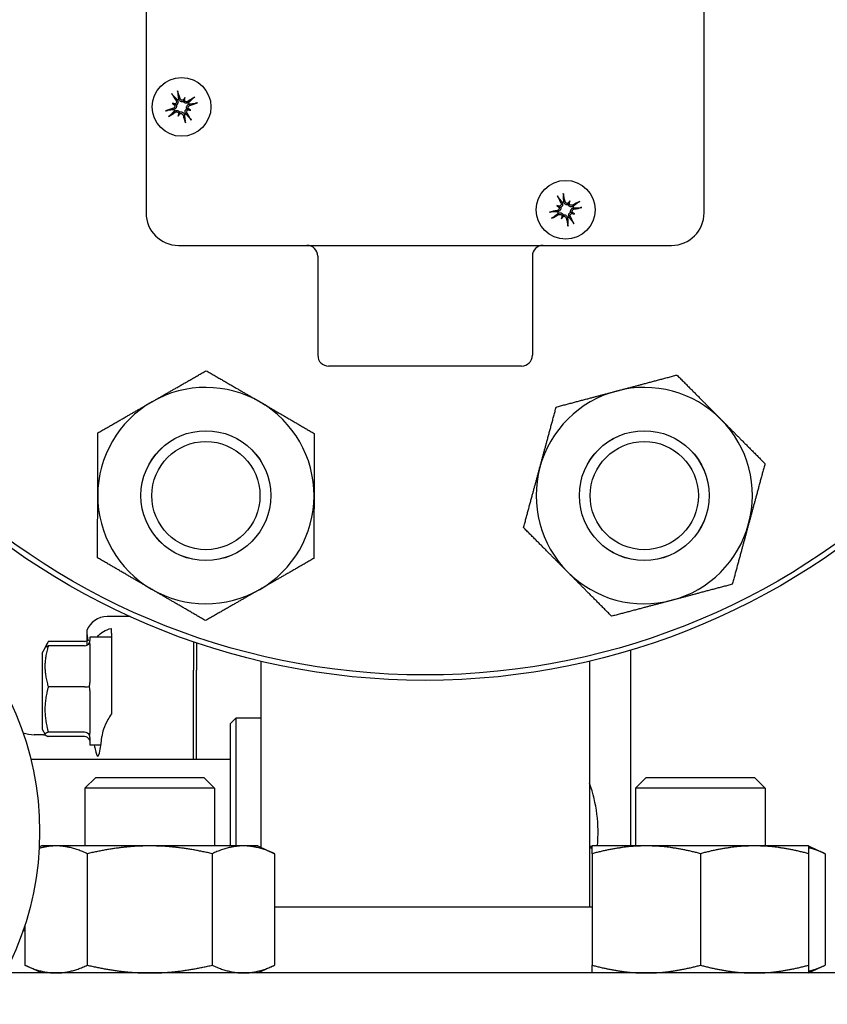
# Model space of a CAD drawing. Header units: inches. Extents: x 18 to 846, y -67 to 561.
# Tile 352 of 656: x 324.64 to 329.31, y 534.69 to 540.38. Entities that reach past the tile are written whole.
import ezdxf

# ---------------------------------------------------------------- set-up
doc = ezdxf.new("R2010")
doc.units = ezdxf.units.IN
doc.header["$LTSCALE"] = 24
doc.header["$MEASUREMENT"] = 0
doc.layers.add('Dimension (ANSI)', color=7, linetype='Continuous', lineweight=25)
doc.layers.add('Visible (ANSI)', color=7, linetype='Continuous', lineweight=30)
doc.styles.add('Note Text (ANSI)', font='tahoma.ttf')
doc.dimstyles.new('SB Fraction-16 (ANSI)', dxfattribs={"dimscale": 24, "dimtxt": 0.125, "dimasz": 0.098425, "dimexe": 0.125, "dimexo": 0.0625, "dimgap": 0.031496, "dimtad": 0, "dimtih": 1, "dimtoh": 1, "dimdec": 4, "dimrnd": 1e-08, "dimzin": 0, "dimdsep": 46, "dimlunit": 5, "dimtxsty": 'Note Text (ANSI)', "dimcen": 0.09, "dimdle": 0.393701, "dimclrd": 256, "dimclre": 256, "dimclrt": 256, "dimadec": 0, "dimazin": 3, "dimtfac": 0.96, "dimtofl": 0, "dimtmove": 0, "dimatfit": 3, "dimfxl": 1, "dimfrac": 2, "dimtolj": 1, "dimtzin": 12, "dimlwd": -1, "dimlwe": -1, "dimarcsym": 0})

# ---------------------------------------------------------------- blocks, each defined once
blk = doc.blocks.new('*D18')
at = {"layer": 'Defpoints', "color": 0, "transparency": 16777216}
for p in [(331.6784, 544.0067), (242.8595, 406.0067), (331.6784, 406.0067)]:
    blk.add_point(p, dxfattribs=at)
at = {"layer": 'Dimension (ANSI)', "transparency": 16777216}
for p, q in [((330.1784, 544.0067), (239.8595, 544.0067)), ((242.8595, 541.6445), (242.8595, 486.3311)), ((242.8595, 408.3689), (242.8595, 481.6823)), ((330.1784, 406.0067), (239.8595, 406.0067))]:
    blk.add_line(p, q, dxfattribs=at)
for points in [[(242.4658, 541.6445), (243.2532, 541.6445), (242.8595, 544.0067)], [(242.4658, 408.3689), (243.2532, 408.3689), (242.8595, 406.0067)]]:
    blk.add_solid(points, dxfattribs=at)
at = {"layer": 'Dimension (ANSI)', "transparency": 16777216, "insert": (239.783, 485.5752), "char_height": 3, "attachment_point": 1, "style": 'Note Text (ANSI)'}
blk.add_mtext('\\A1;138', dxfattribs=at)

msp = doc.modelspace()

# ---------------------------------------------------------------- linework, layer by layer
at = {"layer": 'Visible (ANSI)'}
for p, q in [((325.37439, 542.11099), (325.37439, 539.26099)), ((328.59939, 539.26099), (328.59939, 542.11099)), ((325.59469, 539.91599), (325.59021, 539.90338)), ((325.59874, 539.92739), (325.59469, 539.91599)), ((325.5257, 539.89263), (325.53709, 539.88859)), ((325.53709, 539.88859), (325.54971, 539.88411)), ((325.5645, 539.83099), (325.56898, 539.8436)), ((325.6221, 539.8584), (325.60948, 539.86288)), ((325.63349, 539.85435), (325.6221, 539.8584)), ((325.56045, 539.81959), (325.5645, 539.83099)), ((327.82396, 539.33035), (327.81877, 539.31943)), ((327.74774, 539.30327), (327.75866, 539.29808)), ((327.75866, 539.29808), (327.77075, 539.29233)), ((327.81877, 539.31943), (327.81301, 539.30734)), ((327.77481, 539.22705), (327.78001, 539.23797)), ((327.78001, 539.23797), (327.78576, 539.25006)), ((327.84012, 539.25932), (327.82803, 539.26507)), ((327.85104, 539.25413), (327.84012, 539.25932)), ((325.56189, 539.07349), (328.41189, 539.07349)), ((326.36689, 539.01099), (326.36689, 538.43849)), ((327.60689, 539.01099), (327.60689, 538.43849)), ((327.54439, 538.37599), (326.42939, 538.37599)), ((325.28213, 536.92974), (325.14891, 536.92974)), ((325.03203, 536.84827), (325.03203, 536.76353)), ((325.17439, 536.83408), (325.17439, 536.86128)), ((325.17439, 536.83408), (325.17439, 536.78001)), ((324.79049, 536.74945), (324.80293, 536.77434)), ((325.01814, 536.78607), (324.80935, 536.78607)), ((325.04939, 536.81099), (325.04939, 536.79054)), ((325.17439, 536.81099), (325.04939, 536.81099)), ((325.04939, 536.77139), (325.04939, 536.54823)), ((325.64939, 536.78385), (325.64939, 536.6207)), ((325.66501, 536.77853), (325.66501, 536.6207)), ((324.77439, 536.71724), (324.79049, 536.74945)), ((324.77439, 536.71724), (324.77439, 536.27974)), ((325.01814, 536.76012), (324.80935, 536.76012)), ((325.17439, 536.76457), (325.17439, 536.61855)), ((328.17439, 536.73562), (328.17439, 535.60499)), ((326.03689, 536.67188), (326.03689, 535.59753)), ((327.93689, 536.67188), (327.93689, 535.25099)), ((325.64939, 536.10599), (325.64939, 536.6207)), ((325.66501, 536.10599), (325.66501, 536.6207)), ((325.01814, 536.52365), (324.80935, 536.52365)), ((325.04939, 536.50308), (325.04939, 536.25618)), ((325.86189, 536.31099), (325.89314, 536.34224)), ((325.89314, 536.34224), (325.89314, 535.60499)), ((326.03689, 536.34224), (325.89314, 536.34224)), ((324.77439, 536.27974), (324.79049, 536.24754)), ((325.01814, 536.26202), (324.80935, 536.26202)), ((325.86189, 535.60499), (325.86189, 536.31099)), ((324.78203, 536.24682), (324.72862, 536.24682)), ((324.79049, 536.24754), (324.79077, 536.24697)), ((325.01814, 536.23686), (324.80935, 536.23686)), ((325.04939, 536.23018), (325.04939, 536.18599)), ((325.11361, 536.18599), (325.04939, 536.18599)), ((324.70833, 536.10599), (325.86189, 536.10599)), ((325.0834, 536.00099), (325.0209, 535.93849)), ((325.0834, 536.00099), (325.7084, 536.00099)), ((325.7084, 536.00099), (325.7709, 535.93849)), ((328.26538, 536.00099), (328.20288, 535.93849)), ((328.26538, 536.00099), (328.89038, 536.00099)), ((328.89038, 536.00099), (328.95288, 535.93849)), ((325.7709, 535.93849), (325.0209, 535.93849)), ((325.0209, 535.93849), (325.0209, 535.60499)), ((325.7709, 535.93849), (325.7709, 535.60499)), ((328.95288, 535.93849), (328.20288, 535.93849)), ((328.20288, 535.93849), (328.20288, 535.60499)), ((328.95288, 535.93849), (328.95288, 535.60499)), ((324.7709, 535.60499), (324.75718, 535.5986)), ((324.85463, 535.60499), (324.7709, 535.60499)), ((325.3959, 535.60499), (324.85463, 535.60499)), ((325.93716, 535.60499), (325.3959, 535.60499)), ((326.0209, 535.60499), (325.93716, 535.60499)), ((326.0209, 535.60499), (326.11759, 535.55991)), ((327.95288, 535.60499), (327.93689, 535.59753)), ((328.26538, 535.60499), (327.95288, 535.60499)), ((328.89038, 535.60499), (328.26538, 535.60499)), ((329.20288, 535.60499), (328.89038, 535.60499)), ((329.20288, 535.60499), (329.29957, 535.55991)), ((325.03505, 535.55991), (325.03505, 534.91608)), ((325.75674, 535.55991), (325.75674, 534.91608)), ((326.11759, 535.55991), (326.11759, 534.91608)), ((327.95288, 535.55991), (327.95288, 534.91608)), ((328.57788, 535.55991), (328.57788, 534.91608)), ((329.20288, 535.55991), (329.20288, 534.91608)), ((329.29957, 535.55991), (329.29957, 534.91608)), ((327.95288, 535.25099), (326.11759, 535.25099)), ((324.67421, 535.14704), (324.67421, 534.91608)), ((324.7709, 534.87099), (324.67421, 534.91608)), ((326.0209, 534.87099), (326.11759, 534.91608)), ((329.20288, 534.87099), (329.29957, 534.91608)), ((330.04689, 534.87099), (324.55783, 534.87099))]:
    msp.add_line(p, q, dxfattribs=at)
for centre, radius in [((326.98689, 540.68599), 4.125), ((326.98689, 540.68599), 4.09375), ((325.5796, 539.87349), 0.17), ((327.79939, 539.2787), 0.17), ((325.72021, 537.62795), 0.37513), ((325.72021, 537.62795), 0.375), ((328.25357, 537.62795), 0.37513), ((328.25357, 537.62795), 0.375), ((325.72021, 537.62795), 0.3125), ((328.25357, 537.62795), 0.3125), ((323.00939, 535.68636), 1.75)]:
    msp.add_circle(centre, radius, dxfattribs=at)
for centre, radius, start, end in [((325.5796, 539.87349), 0.04718, 109.78883, 121.10698), ((325.5796, 539.87349), 0.04718, 19.78883, 31.10698), ((325.5796, 539.87349), 0.04718, 199.78883, 211.10698), ((325.5796, 539.87349), 0.04718, 289.78883, 301.10698), ((327.79939, 539.2787), 0.04718, 103.89552, 115.21367), ((327.79939, 539.2787), 0.04718, 13.89552, 25.21367), ((325.56189, 539.26099), 0.1875, 180, 270), ((327.79939, 539.2787), 0.04718, 193.89552, 205.21367), ((327.79939, 539.2787), 0.04718, 283.89552, 295.21367), ((328.41189, 539.26099), 0.1875, 270, 0), ((326.30439, 539.01099), 0.0625, 0, 90), ((327.66939, 539.01099), 0.0625, 90, 180), ((326.42939, 538.43849), 0.0625, 180, 270), ((327.54439, 538.43849), 0.0625, 270, 0), ((325.72021, 537.62795), 0.625, 59.83678, 119.83678), ((328.25357, 537.62795), 0.625, 44.83678, 104.83678), ((328.25357, 537.62795), 0.625, 104.83678, 164.83678), ((325.72021, 537.62795), 0.625, 119.83678, 179.83678), ((325.72021, 537.62795), 0.625, 359.83678, 59.83678), ((328.25357, 537.62795), 0.625, 344.83678, 44.83678), ((328.25357, 537.62795), 0.625, 164.83678, 224.83678), ((325.72021, 537.62795), 0.625, 179.83678, 239.83678), ((325.72021, 537.62795), 0.625, 299.83678, 359.83678), ((328.25357, 537.62795), 0.625, 284.83678, 344.83678), ((328.25357, 537.62795), 0.625, 224.83678, 284.83678), ((325.72021, 537.62795), 0.625, 239.83678, 299.83678), ((324.72862, 536.43432), 0.1875, 249.57125, 270), ((324.78203, 536.49682), 0.25, 270, 272.01441), ((327.17439, 535.68599), 0.8125, 354.27855, 20.20522), ((324.72862, 534.93767), 0.1875, 106.87059, 110.52326)]:
    msp.add_arc(centre, radius, start, end, dxfattribs=at)
for centre, major_axis, ratio, start_param, end_param in [((325.56719, 539.86972), (-0.06417, 0.21108), 0.0871557, 4.9309758, 5.1561882), ((325.59035, 539.88074), (0.12333, -0.18293), 0.0871557, 4.2685898, 4.4938021), ((325.65848, 539.83518), (0.08581, 0.1767), 0.5, 1.2772189, 1.3695882), ((325.58573, 539.92406), (-0.01086, 0.00527), 0.9884519, 2.2984564, 2.8577617), ((325.60673, 539.9166), (-0.01175, 0.00276), 0.9884519, 0.283831, 0.8431362), ((325.49422, 539.89352), (-0.04486, -0.19125), 0.5, 1.7720045, 1.8643738), ((325.58684, 539.86274), (-0.18293, -0.12333), 0.0871557, 4.2685898, 4.4938021), ((325.57583, 539.8859), (0.21108, 0.06417), 0.0871557, 4.9309758, 5.1561882), ((325.58337, 539.86109), (-0.21108, -0.06417), 0.0871557, 4.9309758, 5.1561882), ((325.57235, 539.88424), (0.18293, 0.12333), 0.0871557, 4.2685898, 4.4938021), ((325.55957, 539.78812), (0.19125, -0.04486), 0.5, 1.7720045, 1.8643738), ((325.6179, 539.95237), (-0.1767, 0.08581), 0.5, 1.2772189, 1.3695882), ((325.53649, 539.90063), (-0.00276, -0.01175), 0.9884519, 0.283831, 0.8431362), ((325.52903, 539.87962), (-0.00527, -0.01086), 0.9884519, 2.2984564, 2.8577617), ((325.6227, 539.84636), (0.00276, 0.01175), 0.9884519, 0.283831, 0.8431362), ((325.59962, 539.95886), (-0.19125, 0.04486), 0.5, 1.7720045, 1.8643738), ((325.63016, 539.86736), (0.00527, 0.01086), 0.9884519, 2.2984564, 2.8577617), ((325.54129, 539.79461), (0.1767, -0.08581), 0.5, 1.2772189, 1.3695882), ((325.66497, 539.85346), (0.04486, 0.19125), 0.5, 1.7720045, 1.8643738), ((325.50071, 539.9118), (-0.08581, -0.1767), 0.5, 1.2772189, 1.3695882), ((325.55246, 539.83038), (0.01175, -0.00276), 0.9884519, 0.283831, 0.8431362), ((325.57346, 539.82292), (0.01086, -0.00527), 0.9884519, 2.2984564, 2.8577617), ((325.592, 539.87726), (0.06417, -0.21108), 0.0871557, 4.9309758, 5.1561882), ((325.56885, 539.86624), (-0.12333, 0.18293), 0.0871557, 4.2685898, 4.4938021), ((327.81082, 539.28481), (0.10389, -0.19462), 0.0871557, 4.2685898, 4.4938021), ((327.78666, 539.27622), (-0.04215, 0.21655), 0.0871557, 4.9309758, 5.1561882), ((327.87392, 539.2325), (0.1035, 0.16696), 0.5, 1.2772189, 1.3695882), ((327.71652, 539.30739), (-0.06426, -0.18563), 0.5, 1.7720045, 1.8643738), ((327.80549, 539.26726), (-0.19462, -0.10389), 0.0871557, 4.2685898, 4.4938021), ((327.80186, 539.26597), (-0.21655, -0.04215), 0.0871557, 4.9309758, 5.1561882), ((327.7707, 539.19583), (0.18563, -0.06426), 0.5, 1.7720045, 1.8643738), ((327.84559, 539.35323), (-0.16696, 0.1035), 0.5, 1.2772189, 1.3695882), ((327.75929, 539.31012), (-0.00395, -0.0114), 0.9884519, 0.283831, 0.8431362), ((327.74972, 539.28999), (-0.00636, -0.01026), 0.9884519, 2.2984564, 2.8577617), ((327.81068, 539.32837), (-0.01026, 0.00636), 0.9884519, 2.2984564, 2.8577617), ((327.83081, 539.31879), (-0.0114, 0.00395), 0.9884519, 0.283831, 0.8431362), ((327.79691, 539.29143), (0.21655, 0.04215), 0.0871557, 4.9309758, 5.1561882), ((327.79328, 539.29014), (0.19462, 0.10389), 0.0871557, 4.2685898, 4.4938021), ((327.88225, 539.25001), (0.06426, 0.18563), 0.5, 1.7720045, 1.8643738), ((327.72486, 539.3249), (-0.1035, -0.16696), 0.5, 1.2772189, 1.3695882), ((327.76797, 539.23861), (0.0114, -0.00395), 0.9884519, 0.283831, 0.8431362), ((327.7881, 539.22903), (0.01026, -0.00636), 0.9884519, 2.2984564, 2.8577617), ((327.81211, 539.28118), (0.04215, -0.21655), 0.0871557, 4.9309758, 5.1561882), ((327.78795, 539.27259), (-0.10389, 0.19462), 0.0871557, 4.2685898, 4.4938021), ((327.83948, 539.24728), (0.00395, 0.0114), 0.9884519, 0.283831, 0.8431362), ((327.82807, 539.36157), (-0.18563, 0.06426), 0.5, 1.7720045, 1.8643738), ((327.84906, 539.26741), (0.00636, 0.01026), 0.9884519, 2.2984564, 2.8577617), ((327.75318, 539.20417), (0.16696, -0.1035), 0.5, 1.2772189, 1.3695882), ((325.14987, 536.80426), (-0.08906, 0.08906), 0.9924325, 5.5015852, 6.7140351), ((325.01814, 536.82202), (0, 0.03595), 0.8693335, 3.1415927, 3.6021747), ((325.01814, 536.79282), (0, -0.0327), 0.9555533, 0, 1.2241495), ((325.01814, 536.5268), (0.03125, 0), 0.1006388, 4.712389, 5.9365385), ((325.01814, 536.23246), (0.03125, 0), 0.9458753, 0.3466468, 1.5707963), ((325.01814, 536.20416), (0, 0.0327), 0.9555533, 5.0590358, 6.2831853), ((325.09547, 536.49849), (0, 0.375), 0.0874887, 2.6230455, 3.9395987)]:
    msp.add_ellipse(centre, major_axis=major_axis, ratio=ratio, start_param=start_param, end_param=end_param, dxfattribs=at)
for points, knots in [([(325.55626, 539.9654), (325.5563, 539.96528), (325.55634, 539.96516), (325.55669, 539.96415), (325.55705, 539.96302), (325.55764, 539.96108), (325.55797, 539.95994), (325.55845, 539.95813), (325.55868, 539.95715), (325.55895, 539.95587), (325.55905, 539.95532), (325.5591, 539.95492)], [0.022192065, 0.022192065, 0.022192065, 0.022192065, 0.023240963, 0.023240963, 0.030957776, 0.030957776, 0.038669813, 0.038669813, 0.046374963, 0.046374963, 0.052690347, 0.052690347, 0.052690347, 0.052690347]), ([(325.52933, 539.94076), (325.52906, 539.94105), (325.52869, 539.94147), (325.52787, 539.94248), (325.52726, 539.94329), (325.52616, 539.9448), (325.52547, 539.94577), (325.52434, 539.94745), (325.52369, 539.94845), (325.52313, 539.94936), (325.52306, 539.94946), (325.52299, 539.94958)], [0.070980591, 0.070980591, 0.070980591, 0.070980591, 0.077295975, 0.077295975, 0.085001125, 0.085001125, 0.092713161, 0.092713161, 0.100429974, 0.100429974, 0.101478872, 0.101478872, 0.101478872, 0.101478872]), ([(325.54804, 539.90991), (325.54894, 539.90851), (325.54964, 539.90683), (325.5503, 539.90332), (325.55027, 539.90148), (325.54959, 539.8982), (325.54892, 539.89654), (325.54697, 539.8936), (325.54569, 539.89234), (325.54401, 539.89118), (325.54367, 539.89097), (325.54333, 539.89078)], [0, 0, 0, 0, 0.013005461, 0.013005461, 0.026010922, 0.026010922, 0.038651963, 0.038651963, 0.051293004, 0.051293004, 0.054256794, 0.054256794, 0.054256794, 0.054256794]), ([(325.55522, 539.91389), (325.55549, 539.9135), (325.55574, 539.91311), (325.55699, 539.91103), (325.55785, 539.90905), (325.55893, 539.90489), (325.55915, 539.9027), (325.55899, 539.89889), (325.55867, 539.89696), (325.55746, 539.89321), (325.55656, 539.89138), (325.55444, 539.88825), (325.55308, 539.88673), (325.55096, 539.88498), (325.55034, 539.88452), (325.54971, 539.88411)], [0.221046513, 0.221046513, 0.221046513, 0.221046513, 0.225045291, 0.225045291, 0.24203012, 0.24203012, 0.259014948, 0.259014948, 0.273434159, 0.273434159, 0.28785337, 0.28785337, 0.302272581, 0.302272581, 0.307951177, 0.307951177, 0.307951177, 0.307951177]), ([(325.59021, 539.90338), (325.58949, 539.90315), (325.58874, 539.90296), (325.58605, 539.90242), (325.58401, 539.90232), (325.58024, 539.90265), (325.57826, 539.9031), (325.57458, 539.90453), (325.57289, 539.9055), (325.56983, 539.90778), (325.56827, 539.90933), (325.56571, 539.91279), (325.56472, 539.91471), (325.56405, 539.91656), (325.5639, 539.91699), (325.56375, 539.91744), (325.56362, 539.91789)], [-0.082905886, -0.082905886, -0.082905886, -0.082905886, -0.07722729, -0.07722729, -0.062808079, -0.062808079, -0.048388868, -0.048388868, -0.033969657, -0.033969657, -0.016984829, -0.016984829, 0, 0, 0, 0.003998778, 0.003998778, 0.003998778, 0.003998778]), ([(325.58906, 539.91254), (325.58773, 539.91202), (325.58624, 539.91169), (325.58298, 539.91153), (325.58121, 539.91181), (325.57806, 539.91291), (325.57649, 539.91381), (325.57384, 539.91614), (325.57276, 539.91758), (325.57172, 539.91965), (325.57145, 539.92029), (325.57124, 539.92095)], [0.028039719, 0.028039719, 0.028039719, 0.028039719, 0.038804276, 0.038804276, 0.051438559, 0.051438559, 0.064219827, 0.064219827, 0.077001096, 0.077001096, 0.082246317, 0.082246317, 0.082246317, 0.082246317]), ([(325.62, 539.89787), (325.61961, 539.8976), (325.61922, 539.89735), (325.61713, 539.89609), (325.61516, 539.89523), (325.61099, 539.89415), (325.6088, 539.89393), (325.60499, 539.8941), (325.60306, 539.89442), (325.59931, 539.89563), (325.59749, 539.89653), (325.59435, 539.89865), (325.59284, 539.90001), (325.59109, 539.90213), (325.59063, 539.90275), (325.59021, 539.90338)], [0.221046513, 0.221046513, 0.221046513, 0.221046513, 0.225045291, 0.225045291, 0.24203012, 0.24203012, 0.259014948, 0.259014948, 0.273434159, 0.273434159, 0.28785337, 0.28785337, 0.302272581, 0.302272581, 0.307951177, 0.307951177, 0.307951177, 0.307951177]), ([(325.61602, 539.90505), (325.61462, 539.90414), (325.61294, 539.90345), (325.60942, 539.90278), (325.60759, 539.90282), (325.60431, 539.9035), (325.60264, 539.90417), (325.59971, 539.90612), (325.59844, 539.9074), (325.59729, 539.90908), (325.59708, 539.90941), (325.59688, 539.90976)], [0, 0, 0, 0, 0.013005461, 0.013005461, 0.026010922, 0.026010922, 0.038651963, 0.038651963, 0.051293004, 0.051293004, 0.054256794, 0.054256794, 0.054256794, 0.054256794]), ([(325.64686, 539.92375), (325.64715, 539.92403), (325.64758, 539.9244), (325.64859, 539.92522), (325.64939, 539.92583), (325.6509, 539.92693), (325.65188, 539.92761), (325.65356, 539.92875), (325.65456, 539.92939), (325.65546, 539.92996), (325.65557, 539.93002), (325.65568, 539.93009)], [0.070980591, 0.070980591, 0.070980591, 0.070980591, 0.077295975, 0.077295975, 0.085001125, 0.085001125, 0.092713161, 0.092713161, 0.100429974, 0.100429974, 0.101478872, 0.101478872, 0.101478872, 0.101478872]), ([(325.67151, 539.89683), (325.67139, 539.89679), (325.67126, 539.89675), (325.67026, 539.8964), (325.66912, 539.89603), (325.66719, 539.89545), (325.66604, 539.89512), (325.66423, 539.89464), (325.66325, 539.8944), (325.66198, 539.89414), (325.66143, 539.89404), (325.66103, 539.89399)], [0.022192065, 0.022192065, 0.022192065, 0.022192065, 0.023240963, 0.023240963, 0.030957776, 0.030957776, 0.038669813, 0.038669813, 0.046374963, 0.046374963, 0.052690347, 0.052690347, 0.052690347, 0.052690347]), ([(325.48768, 539.85015), (325.48781, 539.85019), (325.48793, 539.85024), (325.48893, 539.85058), (325.49007, 539.85095), (325.49201, 539.85154), (325.49315, 539.85186), (325.49496, 539.85234), (325.49594, 539.85258), (325.49721, 539.85285), (325.49777, 539.85294), (325.49816, 539.85299)], [0.022192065, 0.022192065, 0.022192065, 0.022192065, 0.023240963, 0.023240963, 0.030957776, 0.030957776, 0.038669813, 0.038669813, 0.046374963, 0.046374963, 0.052690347, 0.052690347, 0.052690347, 0.052690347]), ([(325.54055, 539.88295), (325.54107, 539.88162), (325.5414, 539.88014), (325.54155, 539.87688), (325.54127, 539.8751), (325.54018, 539.87196), (325.53928, 539.87039), (325.53694, 539.86774), (325.53551, 539.86666), (325.53344, 539.86561), (325.5328, 539.86535), (325.53214, 539.86513)], [0.028039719, 0.028039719, 0.028039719, 0.028039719, 0.038804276, 0.038804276, 0.051438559, 0.051438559, 0.064219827, 0.064219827, 0.077001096, 0.077001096, 0.082246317, 0.082246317, 0.082246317, 0.082246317]), ([(325.54971, 539.88411), (325.54994, 539.88338), (325.55013, 539.88264), (325.55066, 539.87994), (325.55077, 539.87791), (325.55044, 539.87414), (325.54998, 539.87215), (325.54856, 539.86848), (325.54758, 539.86678), (325.54531, 539.86372), (325.54376, 539.86216), (325.5403, 539.85961), (325.53838, 539.85862), (325.53653, 539.85795), (325.53609, 539.85779), (325.53565, 539.85765), (325.5352, 539.85752)], [-0.082905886, -0.082905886, -0.082905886, -0.082905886, -0.07722729, -0.07722729, -0.062808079, -0.062808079, -0.048388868, -0.048388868, -0.033969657, -0.033969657, -0.016984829, -0.016984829, 0, 0, 0, 0.003998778, 0.003998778, 0.003998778, 0.003998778]), ([(325.5392, 539.84911), (325.53958, 539.84938), (325.53998, 539.84964), (325.54206, 539.85089), (325.54404, 539.85175), (325.5482, 539.85283), (325.55039, 539.85305), (325.5542, 539.85288), (325.55613, 539.85257), (325.55988, 539.85136), (325.56171, 539.85045), (325.56484, 539.84833), (325.56635, 539.84697), (325.56811, 539.84486), (325.56857, 539.84423), (325.56898, 539.8436)], [0.221046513, 0.221046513, 0.221046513, 0.221046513, 0.225045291, 0.225045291, 0.24203012, 0.24203012, 0.259014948, 0.259014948, 0.273434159, 0.273434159, 0.28785337, 0.28785337, 0.302272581, 0.302272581, 0.307951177, 0.307951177, 0.307951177, 0.307951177]), ([(325.54317, 539.84193), (325.54457, 539.84284), (325.54625, 539.84354), (325.54977, 539.8442), (325.5516, 539.84417), (325.55488, 539.84349), (325.55655, 539.84281), (325.55949, 539.84086), (325.56075, 539.83958), (325.56191, 539.8379), (325.56211, 539.83757), (325.56231, 539.83722)], [0, 0, 0, 0, 0.013005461, 0.013005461, 0.026010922, 0.026010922, 0.038651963, 0.038651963, 0.051293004, 0.051293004, 0.054256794, 0.054256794, 0.054256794, 0.054256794]), ([(325.56898, 539.8436), (325.5697, 539.84383), (325.57045, 539.84402), (325.57315, 539.84456), (325.57518, 539.84466), (325.57895, 539.84433), (325.58093, 539.84388), (325.58461, 539.84245), (325.5863, 539.84148), (325.58937, 539.83921), (325.59093, 539.83766), (325.59348, 539.83419), (325.59447, 539.83228), (325.59514, 539.83043), (325.5953, 539.82999), (325.59544, 539.82955), (325.59557, 539.82909)], [-0.082905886, -0.082905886, -0.082905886, -0.082905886, -0.07722729, -0.07722729, -0.062808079, -0.062808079, -0.048388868, -0.048388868, -0.033969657, -0.033969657, -0.016984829, -0.016984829, 0, 0, 0, 0.003998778, 0.003998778, 0.003998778, 0.003998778]), ([(325.60397, 539.83309), (325.60371, 539.83348), (325.60345, 539.83387), (325.6022, 539.83595), (325.60134, 539.83793), (325.60026, 539.8421), (325.60004, 539.84429), (325.60021, 539.8481), (325.60052, 539.85002), (325.60173, 539.85378), (325.60263, 539.8556), (325.60476, 539.85874), (325.60612, 539.86025), (325.60823, 539.862), (325.60885, 539.86246), (325.60948, 539.86288)], [0.221046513, 0.221046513, 0.221046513, 0.221046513, 0.225045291, 0.225045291, 0.24203012, 0.24203012, 0.259014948, 0.259014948, 0.273434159, 0.273434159, 0.28785337, 0.28785337, 0.302272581, 0.302272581, 0.307951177, 0.307951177, 0.307951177, 0.307951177]), ([(325.60948, 539.86288), (325.60926, 539.8636), (325.60906, 539.86435), (325.60853, 539.86704), (325.60843, 539.86907), (325.60876, 539.87284), (325.60921, 539.87483), (325.61064, 539.8785), (325.61161, 539.8802), (325.61388, 539.88326), (325.61543, 539.88482), (325.6189, 539.88737), (325.62081, 539.88837), (325.62266, 539.88903), (325.6231, 539.88919), (325.62354, 539.88934), (325.62399, 539.88947)], [-0.082905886, -0.082905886, -0.082905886, -0.082905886, -0.07722729, -0.07722729, -0.062808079, -0.062808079, -0.048388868, -0.048388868, -0.033969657, -0.033969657, -0.016984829, -0.016984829, 0, 0, 0, 0.003998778, 0.003998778, 0.003998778, 0.003998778]), ([(325.61115, 539.83707), (325.61025, 539.83847), (325.60955, 539.84015), (325.60889, 539.84366), (325.60892, 539.8455), (325.6096, 539.84878), (325.61027, 539.85045), (325.61223, 539.85338), (325.6135, 539.85465), (325.61519, 539.8558), (325.61552, 539.85601), (325.61587, 539.8562)], [0, 0, 0, 0, 0.013005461, 0.013005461, 0.026010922, 0.026010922, 0.038651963, 0.038651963, 0.051293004, 0.051293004, 0.054256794, 0.054256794, 0.054256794, 0.054256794]), ([(325.61864, 539.86403), (325.61812, 539.86536), (325.61779, 539.86685), (325.61764, 539.8701), (325.61792, 539.87188), (325.61902, 539.87502), (325.61991, 539.8766), (325.62225, 539.87925), (325.62368, 539.88033), (325.62575, 539.88137), (325.62639, 539.88163), (325.62706, 539.88185)], [0.028039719, 0.028039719, 0.028039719, 0.028039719, 0.038804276, 0.038804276, 0.051438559, 0.051438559, 0.064219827, 0.064219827, 0.077001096, 0.077001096, 0.082246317, 0.082246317, 0.082246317, 0.082246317]), ([(325.51233, 539.82323), (325.51204, 539.82295), (325.51162, 539.82258), (325.5106, 539.82176), (325.5098, 539.82115), (325.50829, 539.82005), (325.50731, 539.81937), (325.50563, 539.81824), (325.50463, 539.81759), (325.50373, 539.81703), (325.50362, 539.81696), (325.50351, 539.81689)], [0.070980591, 0.070980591, 0.070980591, 0.070980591, 0.077295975, 0.077295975, 0.085001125, 0.085001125, 0.092713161, 0.092713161, 0.100429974, 0.100429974, 0.101478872, 0.101478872, 0.101478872, 0.101478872]), ([(325.57013, 539.83444), (325.57147, 539.83497), (325.57295, 539.8353), (325.57621, 539.83545), (325.57799, 539.83517), (325.58113, 539.83407), (325.5827, 539.83317), (325.58535, 539.83084), (325.58643, 539.82941), (325.58747, 539.82734), (325.58774, 539.8267), (325.58796, 539.82603)], [0.028039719, 0.028039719, 0.028039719, 0.028039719, 0.038804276, 0.038804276, 0.051438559, 0.051438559, 0.064219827, 0.064219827, 0.077001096, 0.077001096, 0.082246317, 0.082246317, 0.082246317, 0.082246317]), ([(325.60294, 539.78158), (325.60289, 539.7817), (325.60285, 539.78182), (325.60251, 539.78283), (325.60214, 539.78396), (325.60155, 539.7859), (325.60122, 539.78705), (325.60075, 539.78885), (325.60051, 539.78983), (325.60024, 539.79111), (325.60014, 539.79166), (325.60009, 539.79206)], [0.022192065, 0.022192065, 0.022192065, 0.022192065, 0.023240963, 0.023240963, 0.030957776, 0.030957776, 0.038669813, 0.038669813, 0.046374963, 0.046374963, 0.052690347, 0.052690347, 0.052690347, 0.052690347]), ([(325.62986, 539.80622), (325.63014, 539.80593), (325.6305, 539.80551), (325.63132, 539.8045), (325.63194, 539.8037), (325.63304, 539.80218), (325.63372, 539.80121), (325.63485, 539.79953), (325.6355, 539.79853), (325.63606, 539.79763), (325.63613, 539.79752), (325.6362, 539.79741)], [0.070980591, 0.070980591, 0.070980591, 0.070980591, 0.077295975, 0.077295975, 0.085001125, 0.085001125, 0.092713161, 0.092713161, 0.100429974, 0.100429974, 0.101478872, 0.101478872, 0.101478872, 0.101478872]), ([(327.7563, 539.35077), (327.75605, 539.35109), (327.75573, 539.35155), (327.75502, 539.35264), (327.75449, 539.3535), (327.75355, 539.35512), (327.75297, 539.35616), (327.75202, 539.35794), (327.75148, 539.35901), (327.75101, 539.35996), (327.75095, 539.36008), (327.7509, 539.36019)], [0.070980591, 0.070980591, 0.070980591, 0.070980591, 0.077295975, 0.077295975, 0.085001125, 0.085001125, 0.092713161, 0.092713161, 0.100429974, 0.100429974, 0.101478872, 0.101478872, 0.101478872, 0.101478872]), ([(327.78561, 539.37252), (327.78564, 539.3724), (327.78567, 539.37227), (327.78591, 539.37123), (327.78616, 539.37007), (327.78654, 539.36808), (327.78675, 539.36691), (327.78704, 539.36506), (327.78717, 539.36406), (327.78731, 539.36277), (327.78735, 539.36221), (327.78736, 539.36181)], [0.022192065, 0.022192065, 0.022192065, 0.022192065, 0.023240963, 0.023240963, 0.030957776, 0.030957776, 0.038669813, 0.038669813, 0.046374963, 0.046374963, 0.052690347, 0.052690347, 0.052690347, 0.052690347]), ([(327.81281, 539.31657), (327.81143, 539.31619), (327.80992, 539.31601), (327.80666, 539.31619), (327.80492, 539.31665), (327.80191, 539.31807), (327.80044, 539.31912), (327.79804, 539.32172), (327.79712, 539.32325), (327.79629, 539.32542), (327.79609, 539.32608), (327.79595, 539.32677)], [0.028039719, 0.028039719, 0.028039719, 0.028039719, 0.038804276, 0.038804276, 0.051438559, 0.051438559, 0.064219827, 0.064219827, 0.077001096, 0.077001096, 0.082246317, 0.082246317, 0.082246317, 0.082246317]), ([(327.87146, 539.32179), (327.87178, 539.32204), (327.87224, 539.32236), (327.87333, 539.32307), (327.87419, 539.3236), (327.8758, 539.32454), (327.87685, 539.32511), (327.87863, 539.32607), (327.87969, 539.32661), (327.88065, 539.32708), (327.88076, 539.32713), (327.88088, 539.32719)], [0.070980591, 0.070980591, 0.070980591, 0.070980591, 0.077295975, 0.077295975, 0.085001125, 0.085001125, 0.092713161, 0.092713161, 0.100429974, 0.100429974, 0.101478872, 0.101478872, 0.101478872, 0.101478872]), ([(327.76152, 539.29212), (327.7619, 539.29074), (327.76208, 539.28923), (327.76189, 539.28598), (327.76143, 539.28424), (327.76002, 539.28122), (327.75896, 539.27975), (327.75637, 539.27736), (327.75483, 539.27643), (327.75267, 539.2756), (327.752, 539.2754), (327.75132, 539.27526)], [0.028039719, 0.028039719, 0.028039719, 0.028039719, 0.038804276, 0.038804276, 0.051438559, 0.051438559, 0.064219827, 0.064219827, 0.077001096, 0.077001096, 0.082246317, 0.082246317, 0.082246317, 0.082246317]), ([(327.77075, 539.29233), (327.7709, 539.29159), (327.77102, 539.29082), (327.77127, 539.28809), (327.77116, 539.28605), (327.77045, 539.28234), (327.76979, 539.28041), (327.768, 539.2769), (327.76686, 539.27532), (327.76428, 539.2725), (327.76258, 539.27111), (327.75887, 539.26893), (327.75686, 539.26814), (327.75495, 539.26766), (327.7545, 539.26755), (327.75405, 539.26745), (327.75358, 539.26737)], [-0.082905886, -0.082905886, -0.082905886, -0.082905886, -0.07722729, -0.07722729, -0.062808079, -0.062808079, -0.048388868, -0.048388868, -0.033969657, -0.033969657, -0.016984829, -0.016984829, 0, 0, 0, 0.003998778, 0.003998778, 0.003998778, 0.003998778]), ([(327.77174, 539.31817), (327.77249, 539.31669), (327.77301, 539.31494), (327.77331, 539.31138), (327.77309, 539.30956), (327.77208, 539.30636), (327.77124, 539.30477), (327.769, 539.30205), (327.76759, 539.30093), (327.7658, 539.29995), (327.76545, 539.29978), (327.76508, 539.29962)], [0, 0, 0, 0, 0.013005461, 0.013005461, 0.026010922, 0.026010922, 0.038651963, 0.038651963, 0.051293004, 0.051293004, 0.054256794, 0.054256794, 0.054256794, 0.054256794]), ([(327.77929, 539.32139), (327.77951, 539.32098), (327.77973, 539.32056), (327.78076, 539.31836), (327.78141, 539.3163), (327.78206, 539.31205), (327.78205, 539.30985), (327.78149, 539.30608), (327.78098, 539.30419), (327.77939, 539.30058), (327.77831, 539.29886), (327.77588, 539.29596), (327.77437, 539.2946), (327.77208, 539.29307), (327.77142, 539.29268), (327.77075, 539.29233)], [0.221046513, 0.221046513, 0.221046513, 0.221046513, 0.225045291, 0.225045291, 0.24203012, 0.24203012, 0.259014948, 0.259014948, 0.273434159, 0.273434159, 0.28785337, 0.28785337, 0.302272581, 0.302272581, 0.307951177, 0.307951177, 0.307951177, 0.307951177]), ([(327.81301, 539.30734), (327.81227, 539.30719), (327.81151, 539.30707), (327.80877, 539.30682), (327.80674, 539.30692), (327.80303, 539.30764), (327.8011, 539.30829), (327.79759, 539.31009), (327.796, 539.31123), (327.79319, 539.31381), (327.7918, 539.31551), (327.78961, 539.31922), (327.78882, 539.32122), (327.78835, 539.32313), (327.78824, 539.32358), (327.78814, 539.32404), (327.78806, 539.3245)], [-0.082905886, -0.082905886, -0.082905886, -0.082905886, -0.07722729, -0.07722729, -0.062808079, -0.062808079, -0.048388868, -0.048388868, -0.033969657, -0.033969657, -0.016984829, -0.016984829, 0, 0, 0, 0.003998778, 0.003998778, 0.003998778, 0.003998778]), ([(327.84208, 539.2988), (327.84166, 539.29857), (327.84125, 539.29836), (327.83905, 539.29733), (327.83699, 539.29668), (327.83274, 539.29603), (327.83054, 539.29604), (327.82677, 539.29659), (327.82488, 539.29711), (327.82127, 539.29869), (327.81955, 539.29978), (327.81665, 539.30221), (327.81528, 539.30372), (327.81376, 539.306), (327.81336, 539.30667), (327.81301, 539.30734)], [0.221046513, 0.221046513, 0.221046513, 0.221046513, 0.225045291, 0.225045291, 0.24203012, 0.24203012, 0.259014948, 0.259014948, 0.273434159, 0.273434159, 0.28785337, 0.28785337, 0.302272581, 0.302272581, 0.307951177, 0.307951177, 0.307951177, 0.307951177]), ([(327.83886, 539.30635), (327.83737, 539.30559), (327.83563, 539.30507), (327.83207, 539.30477), (327.83024, 539.305), (327.82705, 539.30601), (327.82546, 539.30685), (327.82274, 539.30909), (327.82161, 539.31049), (327.82064, 539.31229), (327.82047, 539.31264), (327.82031, 539.313)], [0, 0, 0, 0, 0.013005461, 0.013005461, 0.026010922, 0.026010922, 0.038651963, 0.038651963, 0.051293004, 0.051293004, 0.054256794, 0.054256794, 0.054256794, 0.054256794]), ([(327.82803, 539.26507), (327.82788, 539.26581), (327.82776, 539.26658), (327.8275, 539.26931), (327.82761, 539.27135), (327.82833, 539.27506), (327.82898, 539.27699), (327.83078, 539.2805), (327.83192, 539.28208), (327.83449, 539.2849), (327.8362, 539.28629), (327.8399, 539.28847), (327.84191, 539.28926), (327.84382, 539.28974), (327.84427, 539.28985), (327.84473, 539.28995), (327.84519, 539.29003)], [-0.082905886, -0.082905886, -0.082905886, -0.082905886, -0.07722729, -0.07722729, -0.062808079, -0.062808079, -0.048388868, -0.048388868, -0.033969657, -0.033969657, -0.016984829, -0.016984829, 0, 0, 0, 0.003998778, 0.003998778, 0.003998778, 0.003998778]), ([(327.83726, 539.26528), (327.83687, 539.26666), (327.8367, 539.26817), (327.83688, 539.27142), (327.83734, 539.27316), (327.83876, 539.27618), (327.83981, 539.27765), (327.8424, 539.28005), (327.84394, 539.28097), (327.84611, 539.2818), (327.84677, 539.282), (327.84746, 539.28214)], [0.028039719, 0.028039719, 0.028039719, 0.028039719, 0.038804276, 0.038804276, 0.051438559, 0.051438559, 0.064219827, 0.064219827, 0.077001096, 0.077001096, 0.082246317, 0.082246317, 0.082246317, 0.082246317]), ([(327.89321, 539.29248), (327.89308, 539.29245), (327.89296, 539.29242), (327.89192, 539.29218), (327.89076, 539.29193), (327.88877, 539.29155), (327.8876, 539.29134), (327.88575, 539.29105), (327.88475, 539.29091), (327.88345, 539.29078), (327.8829, 539.29074), (327.88249, 539.29073)], [0.022192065, 0.022192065, 0.022192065, 0.022192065, 0.023240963, 0.023240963, 0.030957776, 0.030957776, 0.038669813, 0.038669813, 0.046374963, 0.046374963, 0.052690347, 0.052690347, 0.052690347, 0.052690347]), ([(327.70557, 539.26492), (327.70569, 539.26495), (327.70582, 539.26498), (327.70685, 539.26522), (327.70802, 539.26547), (327.71001, 539.26585), (327.71118, 539.26606), (327.71303, 539.26635), (327.71403, 539.26649), (327.71532, 539.26662), (327.71588, 539.26666), (327.71628, 539.26667)], [0.022192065, 0.022192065, 0.022192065, 0.022192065, 0.023240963, 0.023240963, 0.030957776, 0.030957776, 0.038669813, 0.038669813, 0.046374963, 0.046374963, 0.052690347, 0.052690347, 0.052690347, 0.052690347]), ([(327.72731, 539.23561), (327.727, 539.23536), (327.72654, 539.23504), (327.72545, 539.23433), (327.72459, 539.2338), (327.72297, 539.23286), (327.72193, 539.23229), (327.72014, 539.23133), (327.71908, 539.23079), (327.71813, 539.23032), (327.71801, 539.23027), (327.71789, 539.23021)], [0.070980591, 0.070980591, 0.070980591, 0.070980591, 0.077295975, 0.077295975, 0.085001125, 0.085001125, 0.092713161, 0.092713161, 0.100429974, 0.100429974, 0.101478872, 0.101478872, 0.101478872, 0.101478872]), ([(327.7567, 539.2586), (327.75711, 539.25883), (327.75753, 539.25904), (327.75973, 539.26007), (327.76178, 539.26072), (327.76604, 539.26137), (327.76824, 539.26136), (327.77201, 539.26081), (327.7739, 539.26029), (327.7775, 539.25871), (327.77923, 539.25762), (327.78213, 539.25519), (327.78349, 539.25368), (327.78502, 539.2514), (327.78541, 539.25073), (327.78576, 539.25006)], [0.221046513, 0.221046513, 0.221046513, 0.221046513, 0.225045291, 0.225045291, 0.24203012, 0.24203012, 0.259014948, 0.259014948, 0.273434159, 0.273434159, 0.28785337, 0.28785337, 0.302272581, 0.302272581, 0.307951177, 0.307951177, 0.307951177, 0.307951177]), ([(327.75992, 539.25105), (327.7614, 539.25181), (327.76314, 539.25233), (327.76671, 539.25263), (327.76853, 539.2524), (327.77173, 539.25139), (327.77332, 539.25055), (327.77603, 539.24831), (327.77716, 539.24691), (327.77814, 539.24511), (327.77831, 539.24476), (327.77847, 539.2444)], [0, 0, 0, 0, 0.013005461, 0.013005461, 0.026010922, 0.026010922, 0.038651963, 0.038651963, 0.051293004, 0.051293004, 0.054256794, 0.054256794, 0.054256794, 0.054256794]), ([(327.78576, 539.25006), (327.7865, 539.25021), (327.78726, 539.25033), (327.79, 539.25058), (327.79203, 539.25048), (327.79575, 539.24976), (327.79768, 539.24911), (327.80119, 539.24731), (327.80277, 539.24617), (327.80558, 539.24359), (327.80698, 539.24189), (327.80916, 539.23818), (327.80995, 539.23618), (327.81043, 539.23427), (327.81054, 539.23382), (327.81064, 539.23336), (327.81072, 539.2329)], [-0.082905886, -0.082905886, -0.082905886, -0.082905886, -0.07722729, -0.07722729, -0.062808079, -0.062808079, -0.048388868, -0.048388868, -0.033969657, -0.033969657, -0.016984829, -0.016984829, 0, 0, 0, 0.003998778, 0.003998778, 0.003998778, 0.003998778]), ([(327.78597, 539.24083), (327.78734, 539.24121), (327.78886, 539.24139), (327.79211, 539.24121), (327.79385, 539.24075), (327.79686, 539.23933), (327.79834, 539.23828), (327.80073, 539.23568), (327.80166, 539.23415), (327.80248, 539.23198), (327.80268, 539.23132), (327.80283, 539.23063)], [0.028039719, 0.028039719, 0.028039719, 0.028039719, 0.038804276, 0.038804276, 0.051438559, 0.051438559, 0.064219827, 0.064219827, 0.077001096, 0.077001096, 0.082246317, 0.082246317, 0.082246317, 0.082246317]), ([(327.81949, 539.23601), (327.81926, 539.23642), (327.81905, 539.23684), (327.81802, 539.23904), (327.81736, 539.2411), (327.81672, 539.24535), (327.81672, 539.24755), (327.81728, 539.25132), (327.81779, 539.25321), (327.81938, 539.25682), (327.82047, 539.25854), (327.8229, 539.26144), (327.82441, 539.2628), (327.82669, 539.26433), (327.82736, 539.26472), (327.82803, 539.26507)], [0.221046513, 0.221046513, 0.221046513, 0.221046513, 0.225045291, 0.225045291, 0.24203012, 0.24203012, 0.259014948, 0.259014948, 0.273434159, 0.273434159, 0.28785337, 0.28785337, 0.302272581, 0.302272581, 0.307951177, 0.307951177, 0.307951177, 0.307951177]), ([(327.82704, 539.23923), (327.82628, 539.24072), (327.82576, 539.24246), (327.82546, 539.24602), (327.82568, 539.24784), (327.8267, 539.25104), (327.82754, 539.25263), (327.82978, 539.25535), (327.83118, 539.25647), (327.83297, 539.25745), (327.83333, 539.25762), (327.83369, 539.25778)], [0, 0, 0, 0, 0.013005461, 0.013005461, 0.026010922, 0.026010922, 0.038651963, 0.038651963, 0.051293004, 0.051293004, 0.054256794, 0.054256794, 0.054256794, 0.054256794]), ([(327.81317, 539.18488), (327.81314, 539.185), (327.81311, 539.18513), (327.81287, 539.18617), (327.81262, 539.18733), (327.81223, 539.18932), (327.81203, 539.19049), (327.81173, 539.19234), (327.8116, 539.19334), (327.81146, 539.19463), (327.81143, 539.19519), (327.81142, 539.19559)], [0.022192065, 0.022192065, 0.022192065, 0.022192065, 0.023240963, 0.023240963, 0.030957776, 0.030957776, 0.038669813, 0.038669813, 0.046374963, 0.046374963, 0.052690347, 0.052690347, 0.052690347, 0.052690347]), ([(327.84248, 539.20663), (327.84272, 539.20631), (327.84305, 539.20585), (327.84376, 539.20476), (327.84428, 539.2039), (327.84522, 539.20228), (327.8458, 539.20124), (327.84676, 539.19946), (327.8473, 539.19839), (327.84777, 539.19744), (327.84782, 539.19732), (327.84788, 539.19721)], [0.070980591, 0.070980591, 0.070980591, 0.070980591, 0.077295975, 0.077295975, 0.085001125, 0.085001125, 0.092713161, 0.092713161, 0.100429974, 0.100429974, 0.101478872, 0.101478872, 0.101478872, 0.101478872]), ([(325.09199, 536.81099), (325.10195, 536.82452), (325.11472, 536.83541), (325.1407, 536.85086), (325.15694, 536.85749), (325.17439, 536.86128)], [0.72388666, 0.72388666, 0.72388666, 0.72388666, 0.91166133, 0.91166133, 1.08359589, 1.08359589, 1.08359589, 1.08359589]), ([(325.17439, 536.36739), (325.16685, 536.35659), (325.16009, 536.34556), (325.14432, 536.31745), (325.1351, 536.29782), (325.12348, 536.26409), (325.12007, 536.24968), (325.11896, 536.23669)], [1.39731378, 1.39731378, 1.39731378, 1.39731378, 1.49356897, 1.49356897, 1.66386875, 1.66386875, 1.79881771, 1.79881771, 1.79881771, 1.79881771])]:
    msp.add_open_spline(points, degree=3, knots=knots, dxfattribs=at)
for points, weights in [([(325.56352, 539.91861), (325.56187, 539.93193), (325.5591, 539.95492)], [1.00216925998, 1.04257005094, 1.00573011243]), ([(325.52933, 539.94076), (325.54542, 539.9241), (325.55473, 539.91442)], [1.00573011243, 1.04257005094, 1.00216925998]), ([(325.64686, 539.92375), (325.63021, 539.90766), (325.62053, 539.89836)], [1.00573011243, 1.04257005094, 1.00216925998]), ([(325.53448, 539.85742), (325.52116, 539.85577), (325.49816, 539.85299)], [1.00216925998, 1.04257005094, 1.00573011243]), ([(325.51233, 539.82323), (325.52898, 539.83932), (325.53867, 539.84862)], [1.00573011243, 1.04257005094, 1.00216925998]), ([(325.62471, 539.88957), (325.63804, 539.89121), (325.66103, 539.89399)], [1.00216925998, 1.04257005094, 1.00573011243]), ([(325.59567, 539.82838), (325.59732, 539.81505), (325.60009, 539.79206)], [1.00216925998, 1.04257005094, 1.00573011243]), ([(325.62986, 539.80622), (325.61377, 539.82288), (325.60447, 539.83256)], [1.00573011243, 1.04257005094, 1.00216925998]), ([(327.7563, 539.35077), (327.77059, 539.33255), (327.77885, 539.32197)], [1.00573011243, 1.04257005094, 1.00216925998]), ([(327.78803, 539.32523), (327.78776, 539.33865), (327.78736, 539.36181)], [1.00216925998, 1.04257005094, 1.00573011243]), ([(327.87146, 539.32179), (327.85324, 539.30749), (327.84266, 539.29924)], [1.00573011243, 1.04257005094, 1.00216925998]), ([(327.84592, 539.29006), (327.85934, 539.29033), (327.88249, 539.29073)], [1.00216925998, 1.04257005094, 1.00573011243]), ([(327.75286, 539.26734), (327.73944, 539.26707), (327.71628, 539.26667)], [1.00216925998, 1.04257005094, 1.00573011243]), ([(327.72731, 539.23561), (327.74553, 539.24991), (327.75612, 539.25816)], [1.00573011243, 1.04257005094, 1.00216925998]), ([(327.81075, 539.23217), (327.81102, 539.21875), (327.81142, 539.19559)], [1.00216925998, 1.04257005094, 1.00573011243]), ([(327.84248, 539.20663), (327.82818, 539.22485), (327.81992, 539.23543)], [1.00573011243, 1.04257005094, 1.00216925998]), ([(325.40925, 538.1701), (325.55452, 538.25342), (325.72226, 538.34964)], [1, 1.0379548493, 1]), ([(325.72226, 538.34964), (325.88945, 538.25247), (326.03425, 538.16832)], [1, 1.0379548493, 1]), ([(328.09353, 538.23211), (328.25541, 538.275), (328.44234, 538.32451)], [1, 1.0379548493, 1]), ([(328.44234, 538.32451), (328.57869, 538.18739), (328.69677, 538.06863)], [1, 1.0379548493, 1]), ([(327.74472, 538.13971), (327.93164, 538.18923), (328.09353, 538.23211)], [1, 1.0379548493, 1]), ([(325.09624, 537.99057), (325.26398, 538.08678), (325.40925, 538.1701)], [1, 1.0379548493, 1]), ([(326.03425, 538.16832), (326.17904, 538.08418), (326.34623, 537.98701)], [1, 1.0379548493, 1]), ([(327.65033, 537.79143), (327.69413, 537.95307), (327.74472, 538.13971)], [1, 1.0379548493, 1]), ([(328.69677, 538.06863), (328.81485, 537.94988), (328.9512, 537.81275)], [1, 1.0379548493, 1]), ([(325.09521, 537.62973), (325.09568, 537.7972), (325.09624, 537.99057)], [1, 1.0379548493, 1]), ([(326.34623, 537.98701), (326.34568, 537.79364), (326.3452, 537.62617)], [1, 1.0379548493, 1]), ([(327.55594, 537.44315), (327.60652, 537.62979), (327.65033, 537.79143)], [1, 1.0379548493, 1]), ([(328.9512, 537.81275), (328.90061, 537.62611), (328.85681, 537.46447)], [1, 1.0379548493, 1]), ([(325.09418, 537.26889), (325.09473, 537.46226), (325.09521, 537.62973)], [1, 1.0379548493, 1]), ([(326.3452, 537.62617), (326.34473, 537.4587), (326.34417, 537.26533)], [1, 1.0379548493, 1]), ([(328.85681, 537.46447), (328.81301, 537.30283), (328.76242, 537.11619)], [1, 1.0379548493, 1]), ([(327.81037, 537.18727), (327.69229, 537.30602), (327.55594, 537.44315)], [1, 1.0379548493, 1]), ([(325.40616, 537.08758), (325.26137, 537.17172), (325.09418, 537.26889)], [1, 1.0379548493, 1]), ([(326.34417, 537.26533), (326.17643, 537.16912), (326.03116, 537.0858)], [1, 1.0379548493, 1]), ([(328.0648, 536.93139), (327.92845, 537.06851), (327.81037, 537.18727)], [1, 1.0379548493, 1]), ([(328.76242, 537.11619), (328.5755, 537.06667), (328.41361, 537.02379)], [1, 1.0379548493, 1]), ([(325.71815, 536.90627), (325.55096, 537.00343), (325.40616, 537.08758)], [1, 1.0379548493, 1]), ([(326.03116, 537.0858), (325.88589, 537.00248), (325.71815, 536.90627)], [1, 1.0379548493, 1]), ([(328.41361, 537.02379), (328.25173, 536.98091), (328.0648, 536.93139)], [1, 1.0379548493, 1]), ([(324.80935, 536.78607), (324.79915, 536.76883), (324.79442, 536.75338)], [1.04422863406, 1.08531429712, 1.10550107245]), ([(324.80935, 536.76012), (324.77327, 536.64189), (324.80935, 536.52365)], [1.04422863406, 1.20577136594, 1.04422863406]), ([(324.79049, 536.74945), (324.79297, 536.75441), (324.80935, 536.76012)], [1.12285543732, 1.11183872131, 1.04422863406]), ([(325.17439, 536.61855), (325.17439, 536.49224), (325.17439, 536.36739)], [0.999993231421, 0.999912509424, 0.999914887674]), ([(324.80935, 536.52365), (324.77327, 536.39284), (324.80935, 536.26202)], [1.04422863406, 1.20577136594, 1.04422863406]), ([(324.80935, 536.26202), (324.77327, 536.24944), (324.80935, 536.23686)], [1.04422863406, 1.20577136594, 1.04422863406]), ([(324.85463, 535.60499), (324.80685, 535.60499), (324.75679, 535.59104)], [1, 1.02130924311, 1.01869090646]), ([(325.03505, 535.55991), (324.93837, 535.60499), (324.85463, 535.60499)], [1, 1.0379548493, 1]), ([(325.3959, 535.60499), (325.22843, 535.60499), (325.03505, 535.55991)], [1, 1.0379548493, 1]), ([(325.75674, 535.55991), (325.56337, 535.60499), (325.3959, 535.60499)], [1, 1.0379548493, 1]), ([(325.93716, 535.60499), (325.85343, 535.60499), (325.75674, 535.55991)], [1, 1.0379548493, 1]), ([(326.11759, 535.55991), (326.0209, 535.60499), (325.93716, 535.60499)], [1, 1.0379548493, 1]), ([(327.95288, 535.59471), (327.94494, 535.59279), (327.93689, 535.59051)], [1.01895290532, 1.01907558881, 1.01858442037]), ([(327.95288, 535.55991), (327.95288, 535.60499), (327.95288, 535.60499)], [1, 1.0379548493, 1]), ([(328.26538, 535.60499), (328.12035, 535.60499), (327.95288, 535.55991)], [1, 1.0379548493, 1]), ([(328.57788, 535.55991), (328.41041, 535.60499), (328.26538, 535.60499)], [1, 1.0379548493, 1]), ([(328.89038, 535.60499), (328.74535, 535.60499), (328.57788, 535.55991)], [1, 1.0379548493, 1]), ([(329.20288, 535.55991), (329.03541, 535.60499), (328.89038, 535.60499)], [1, 1.0379548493, 1]), ([(329.20288, 535.60499), (329.20288, 535.60499), (329.20288, 535.55991)], [1, 1.0379548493, 1]), ([(329.29957, 535.55991), (329.24859, 535.58368), (329.20288, 535.59471)], [1, 1.01965956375, 1.01895290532]), ([(324.67421, 534.91608), (324.7709, 534.87099), (324.85463, 534.87099)], [1, 1.0379548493, 1]), ([(324.85463, 534.87099), (324.93837, 534.87099), (325.03505, 534.91608)], [1, 1.0379548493, 1]), ([(325.03505, 534.91608), (325.22843, 534.87099), (325.3959, 534.87099)], [1, 1.0379548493, 1]), ([(325.3959, 534.87099), (325.56337, 534.87099), (325.75674, 534.91608)], [1, 1.0379548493, 1]), ([(325.75674, 534.91608), (325.85343, 534.87099), (325.93716, 534.87099)], [1, 1.0379548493, 1]), ([(325.93716, 534.87099), (326.0209, 534.87099), (326.11759, 534.91608)], [1, 1.0379548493, 1]), ([(327.95288, 534.87099), (327.95288, 534.87099), (327.95288, 534.91608)], [1, 1.0379548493, 1]), ([(327.95288, 534.91608), (328.12035, 534.87099), (328.26538, 534.87099)], [1, 1.0379548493, 1]), ([(328.26538, 534.87099), (328.41041, 534.87099), (328.57788, 534.91608)], [1, 1.0379548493, 1]), ([(328.57788, 534.91608), (328.74535, 534.87099), (328.89038, 534.87099)], [1, 1.0379548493, 1]), ([(328.89038, 534.87099), (329.03541, 534.87099), (329.20288, 534.91608)], [1, 1.0379548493, 1]), ([(329.20288, 534.91608), (329.20288, 534.87099), (329.20288, 534.87099)], [1, 1.0379548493, 1]), ([(329.20288, 534.88127), (329.24859, 534.89231), (329.29957, 534.91608)], [1.01895290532, 1.01965956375, 1])]:
    msp.add_rational_spline(points, weights, degree=2, dxfattribs=at)
for points in [[(325.55473, 539.91442), (325.55489, 539.91425), (325.55506, 539.91407), (325.55522, 539.91389)], [(325.56362, 539.91789), (325.56358, 539.91813), (325.56355, 539.91837), (325.56352, 539.91861)], [(325.62053, 539.89836), (325.62035, 539.89819), (325.62017, 539.89803), (325.62, 539.89787)], [(325.5352, 539.85752), (325.53496, 539.85748), (325.53472, 539.85745), (325.53448, 539.85742)], [(325.53867, 539.84862), (325.53884, 539.84879), (325.53902, 539.84895), (325.5392, 539.84911)], [(325.62399, 539.88947), (325.62423, 539.8895), (325.62447, 539.88954), (325.62471, 539.88957)], [(325.59557, 539.82909), (325.59561, 539.82886), (325.59564, 539.82862), (325.59567, 539.82838)], [(325.60447, 539.83256), (325.6043, 539.83274), (325.60413, 539.83291), (325.60397, 539.83309)], [(327.77885, 539.32197), (327.779, 539.32178), (327.77915, 539.32158), (327.77929, 539.32139)], [(327.78806, 539.3245), (327.78804, 539.32474), (327.78803, 539.32499), (327.78803, 539.32523)], [(327.84266, 539.29924), (327.84246, 539.29909), (327.84227, 539.29894), (327.84208, 539.2988)], [(327.84519, 539.29003), (327.84543, 539.29004), (327.84567, 539.29005), (327.84592, 539.29006)], [(327.75358, 539.26737), (327.75334, 539.26736), (327.7531, 539.26735), (327.75286, 539.26734)], [(327.75612, 539.25816), (327.75631, 539.25831), (327.7565, 539.25846), (327.7567, 539.2586)], [(327.81072, 539.2329), (327.81073, 539.23266), (327.81074, 539.23241), (327.81075, 539.23217)], [(327.81992, 539.23543), (327.81978, 539.23562), (327.81963, 539.23582), (327.81949, 539.23601)], [(325.03203, 536.84827), (325.03203, 536.82863), (325.03486, 536.80851), (325.03964, 536.78997)], [(325.04753, 536.78171), (325.0489, 536.78493), (325.04939, 536.78797), (325.04939, 536.79054)], [(325.04939, 536.77139), (325.04939, 536.77491), (325.0489, 536.77849), (325.04753, 536.78171)], [(325.17439, 536.78001), (325.17416, 536.77504), (325.17416, 536.76988), (325.17439, 536.76457)], [(325.04753, 536.52573), (325.0489, 536.53332), (325.04939, 536.54109), (325.04939, 536.54823)], [(325.04939, 536.50308), (325.04939, 536.51031), (325.0489, 536.51813), (325.04753, 536.52573)], [(325.04753, 536.24251), (325.0489, 536.24688), (325.04939, 536.25161), (325.04939, 536.25618)], [(325.04939, 536.23018), (325.04939, 536.23389), (325.0489, 536.23814), (325.04753, 536.24251)], [(325.04753, 536.21527), (325.0489, 536.21205), (325.04939, 536.20901), (325.04939, 536.20644)], [(325.07921, 536.17279), (325.07857, 536.17695), (325.07789, 536.18135), (325.07718, 536.18599)]]:
    msp.add_open_spline(points, degree=3, dxfattribs=at)

# ---------------------------------------------------------------- dimensions: what is measured, and where the dimension line sits
at = {"layer": 'Dimension (ANSI)'}
dim = msp.add_linear_dim(base=(242.85953, 406.00673), p1=(331.67843, 544.00673), p2=(331.67843, 406.00673), angle=90, dimstyle='SB Fraction-16 (ANSI)', override={"dimgap": 0.031496, "dimdec": 4, "dimtol": 0, "dimlim": 0, "dimtp": 0, "dimtm": 0, "dimtdec": 2, "dimatfit": 1}, dxfattribs=at)
dim.commit()
dim.dimension.update_dxf_attribs({"geometry": '*D18', "text_midpoint": (242.85953, 484.00673), "dimtype": 160})

doc.saveas('drawing.dxf')
